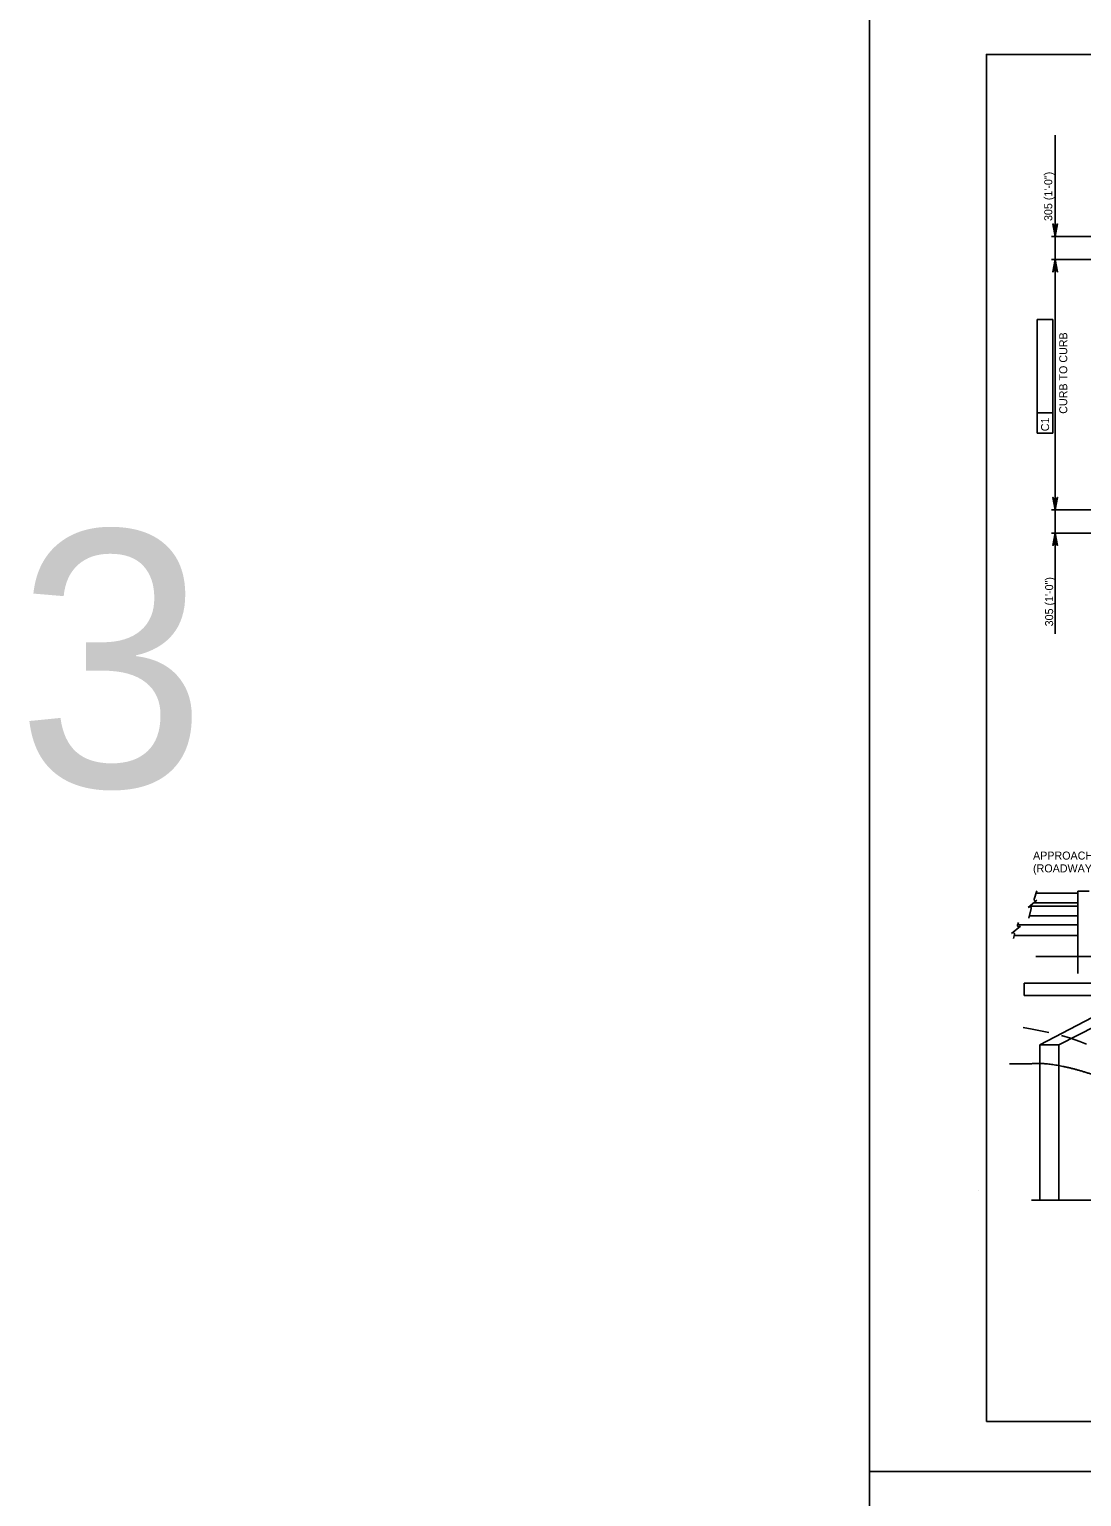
# Model space of a CAD drawing. Extents: x -13 to 81, y -176 to 0.
# Drawn here: x -12.6 to 3.18, y -66.38 to -44.38 of the extents above; entities that cross this region are included whole.
import ezdxf

# ---------------------------------------------------------------- set-up
doc = ezdxf.new("R2010")
doc.units = 0
for name, color, linetype in [('Level 1', 7, 'Continuous'), ('Level 3', 7, 'Continuous'), ('Level 4', 7, 'Continuous'), ('Level 62', 7, 'Continuous'), ('Level 63', 7, 'Continuous'), ('Level 8', 7, 'Continuous'), ('Level 9', 7, 'Continuous')]:
    doc.layers.add(name, color=color, linetype=linetype)

# ---------------------------------------------------------------- blocks, each defined once
blk = doc.blocks.new('PROJ_N')
at = {"layer": 'Level 1'}
blk.add_line((0, 0), (0, 0), dxfattribs=at)

msp = doc.modelspace()

# ---------------------------------------------------------------- linework, layer by layer
at = {"layer": 'Level 1'}
msp.add_lwpolyline([(1.75, -65.25), (33.25, -65.25), (33.25, -44.75), (1.75, -44.75)], close=True, dxfattribs=at)
at = {"layer": 'Level 3'}
for p, q in [((2.507, -57.291), (2.466, -57.417)), ((3.119, -57.327), (2.495, -57.327)), ((3.119, -58.274), (3.119, -57.298)), ((3.292, -57.298), (3.119, -57.298)), ((2.509, -57.432), (2.378, -57.542)), ((2.422, -57.556), (2.386, -57.7)), ((3.119, -57.523), (2.401, -57.523)), ((3.119, -57.471), (2.463, -57.471)), ((2.26, -57.821), (2.129, -57.931)), ((2.23, -57.766), (2.217, -57.806)), ((3.119, -57.801), (2.218, -57.801)), ((3.119, -57.665), (2.394, -57.665)), ((2.172, -57.944), (2.157, -58.005)), ((2.168, -57.96), (3.119, -57.96)), ((5.1, -58.274), (2.492, -58.274)), ((5.155, -58.245), (2.55, -59.6)), ((5.484, -58.245), (2.835, -59.6)), ((3.119, -58.274), (3.119, -58.533)), ((2.835, -59.6), (2.55, -59.6)), ((2.55, -59.6), (2.55, -59.885)), ((2.835, -59.915), (2.835, -59.6)), ((2.55, -59.885), (2.55, -61.929)), ((2.835, -61.929), (2.835, -59.915)), ((2.428, -61.929), (4.136, -61.929))]:
    msp.add_line(p, q, dxfattribs=at)
for centre, start, end in [((2.487, -57.423), 162.1496, 312.1496), ((2.401, -57.551), 347.4782, 130.0168), ((2.401, -57.551), 130.0028, 130.0168), ((2.237, -57.812), 162.1496, 312.1496), ((2.151, -57.94), 347.4782, 130.0168), ((2.151, -57.94), 130.0028, 130.0168)]:
    msp.add_arc(centre, 0.0213, start, end, dxfattribs=at)
msp.add_open_spline([(3.756, -60.167), (3.415, -60.067), (3.018, -59.945), (2.637, -59.875), (2.343, -59.887), (2.097, -59.887)], degree=2, dxfattribs=at)
at = {"layer": 'Level 4'}
for p, q in [((2.784, -45.96), (2.784, -53.437)), ((4.344, -47.48), (2.727, -47.48)), ((4.767, -47.826), (2.727, -47.826)), ((2.748, -48.727), (2.512, -48.727)), ((2.512, -50.125), (2.512, -48.727)), ((2.748, -50.428), (2.748, -48.727)), ((2.512, -50.428), (2.512, -50.125)), ((2.748, -50.125), (2.512, -50.125)), ((2.512, -50.428), (2.748, -50.428)), ((7.158, -51.581), (2.727, -51.581)), ((6.809, -51.927), (2.727, -51.927)), ((3.401, -58.674), (2.316, -58.674)), ((2.316, -58.863), (2.316, -58.674)), ((2.316, -58.863), (3.401, -58.863))]:
    msp.add_line(p, q, dxfattribs=at)
for points in [[(2.784, -47.48), (2.749, -47.293), (2.759, -47.308), (2.772, -47.315), (2.784, -47.317), (2.797, -47.315), (2.809, -47.308), (2.819, -47.293), (2.784, -47.48), (2.809, -47.308), (2.797, -47.315), (2.784, -47.48), (2.784, -47.317), (2.772, -47.315), (2.784, -47.48), (2.759, -47.308)], [(2.784, -47.826), (2.819, -48.012), (2.809, -47.998), (2.797, -47.99), (2.784, -47.988), (2.772, -47.99), (2.759, -47.998), (2.749, -48.012), (2.784, -47.826), (2.759, -47.998), (2.772, -47.99), (2.784, -47.826), (2.784, -47.988), (2.797, -47.99), (2.784, -47.826), (2.809, -47.998)], [(2.784, -51.581), (2.749, -51.394), (2.759, -51.409), (2.772, -51.416), (2.784, -51.418), (2.797, -51.416), (2.809, -51.409), (2.819, -51.394), (2.784, -51.581), (2.809, -51.409), (2.797, -51.416), (2.784, -51.581), (2.784, -51.418), (2.772, -51.416), (2.784, -51.581), (2.759, -51.409)], [(2.784, -51.927), (2.819, -52.113), (2.809, -52.099), (2.797, -52.091), (2.784, -52.089), (2.772, -52.091), (2.759, -52.099), (2.749, -52.113), (2.784, -51.927), (2.759, -52.099), (2.772, -52.091), (2.784, -51.927), (2.784, -52.089), (2.797, -52.091), (2.784, -51.927), (2.809, -52.099)]]:
    msp.add_lwpolyline(points, dxfattribs=at)
for points in [[(2.765, -47.364), (2.803, -47.364), (2.784, -47.48)], [(2.765, -47.941), (2.803, -47.941), (2.784, -47.826)], [(2.765, -51.465), (2.803, -51.465), (2.784, -51.581)], [(2.765, -52.042), (2.803, -52.042), (2.784, -51.927)]]:
    msp.add_lwpolyline(points, close=True, dxfattribs=at)
at = {"layer": 'Level 62'}
msp.add_line((0, -66), (0, -66), dxfattribs=at)
at = {"layer": 'Level 63'}
for points in [[(0, -66), (34, -66), (34, -44), (0, -44)], [(0, -88), (34, -88), (34, -66), (0, -66)]]:
    msp.add_lwpolyline(points, close=True, dxfattribs=at)
at = {"layer": 'Level 8'}
for p, q in [((2.438, -59.365), (2.3, -59.342)), ((2.662, -59.41), (2.438, -59.365)), ((2.686, -59.416), (2.662, -59.41)), ((3.013, -59.503), (2.877, -59.463)), ((3.15, -59.55), (3.013, -59.503)), ((3.25, -59.59), (3.15, -59.55))]:
    msp.add_line(p, q, dxfattribs=at)

# ---------------------------------------------------------------- block references
at = {"layer": 'Level 9', "xscale": 0.04724400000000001, "yscale": 0.047244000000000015}
msp.add_blockref('PROJ_N', (1.63, -61.791), dxfattribs=at)

# ---------------------------------------------------------------- texts
at = {"layer": 'Level 4'}
for s, rotation, p in [('305 (1\'-0")', 90, (2.738, -47.249)), ('CURB TO CURB', 90, (2.963, -50.139)), ('C1', 89.9382, (2.69, -50.401)), ('305 (1\'-0")', 90, (2.751, -53.326))]:
    msp.add_text(s, height=0.12, rotation=rotation, dxfattribs=at).set_placement(p)
for s, height, p in [('3', 3.84, (-12.793, -55.732)), ('APPROACH GUIDE RAIL', 0.12, (2.45, -56.823)), ('(ROADWAY ITEM)', 0.12, (2.45, -57.015))]:
    msp.add_text(s, height=height, dxfattribs=at).set_placement(p)

doc.saveas('drawing.dxf')
